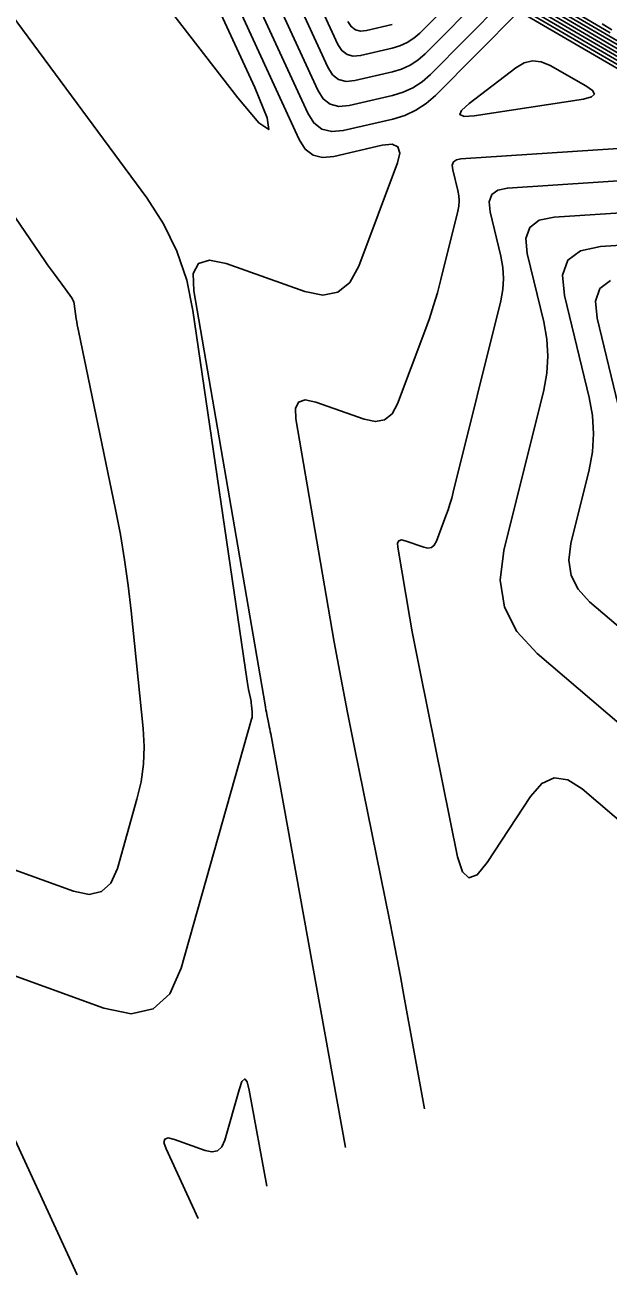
# Model space of a CAD drawing. Extents: x 1354696 to 1366163, y 660729 to 670380.
# Drawn here: x 1361758.6 to 1361825.5, y 664249 to 664392.2 of the extents above; entities that cross this region are included whole.
import ezdxf

# ---------------------------------------------------------------- set-up
doc = ezdxf.new("R2010")
doc.units = 0
doc.layers.add('R_Contours', color=7, linetype='Continuous')

msp = doc.modelspace()

# ---------------------------------------------------------------- linework, layer by layer
at = {"layer": 'R_Contours'}
for points in [[(1361769.01, 664401.96), (1361783.04, 664383.83), (1361785.44, 664380.96), (1361786.57, 664380.19), (1361786.41, 664381.54), (1361784.97, 664385), (1361772.61, 664411.85)], [(1361795.39, 664263.57), (1361786.8, 664310.97), (1361786.75, 664311.24), (1361786.7, 664311.52), (1361786.64, 664311.8), (1361786.59, 664312.07), (1361786.36, 664313.18), (1361786.31, 664313.45), (1361786.26, 664313.73), (1361786.2, 664314.01), (1361786.16, 664314.29), (1361777.99, 664361.73), (1361777.92, 664363.69), (1361778.51, 664364.86), (1361779.77, 664365.25), (1361781.69, 664364.84), (1361790.7, 664361.65), (1361792.78, 664361.24), (1361794.5, 664361.58), (1361795.87, 664362.68), (1361796.89, 664364.53), (1361801.34, 664376.38), (1361801.6, 664377.5), (1361801.39, 664378.21), (1361800.72, 664378.51), (1361799.57, 664378.4), (1361794.03, 664377.12), (1361792.74, 664377), (1361791.65, 664377.28), (1361790.76, 664377.97), (1361790.07, 664379.06), (1361775.53, 664410.63)], [(1361778.46, 664409.41), (1361791.04, 664382.08), (1361791.76, 664380.96), (1361792.67, 664380.25), (1361793.79, 664379.96), (1361795.11, 664380.08), (1361800.8, 664381.4), (1361802.17, 664381.81), (1361803.45, 664382.41), (1361804.63, 664383.18), (1361805.7, 664384.12), (1361815.24, 664393.73)], [(1361781.38, 664408.19), (1361792.2, 664384.7), (1361792.82, 664383.72), (1361793.63, 664383.1), (1361794.61, 664382.84), (1361795.78, 664382.95), (1361800.78, 664384.1), (1361801.99, 664384.47), (1361803.11, 664384.99), (1361804.15, 664385.67), (1361805.1, 664386.5), (1361813.3, 664394.76)], [(1361811.36, 664395.8), (1361804.49, 664388.88), (1361803.67, 664388.16), (1361802.77, 664387.58), (1361801.81, 664387.13), (1361800.76, 664386.81), (1361796.44, 664385.81), (1361795.44, 664385.72), (1361794.59, 664385.94), (1361793.89, 664386.48), (1361793.35, 664387.33), (1361784.2, 664407.21)], [(1361786.8, 664406.69), (1361794.51, 664389.95), (1361794.96, 664389.24), (1361795.55, 664388.79), (1361796.26, 664388.6), (1361797.11, 664388.68), (1361800.74, 664389.52), (1361801.62, 664389.79), (1361802.44, 664390.17), (1361803.19, 664390.66), (1361803.88, 664391.26), (1361809.41, 664396.83)], [(1361753.95, 664284.48), (1361767.69, 664279.54), (1361770.82, 664278.9), (1361773.34, 664279.44), (1361775.25, 664281.18), (1361776.55, 664284.1), (1361784.61, 664312.65), (1361784.66, 664312.85), (1361784.69, 664313.05), (1361784.69, 664313.25), (1361784.68, 664313.45), (1361784.6, 664314.26), (1361784.58, 664314.46), (1361784.55, 664314.66), (1361784.52, 664314.86), (1361784.48, 664315.06), (1361784.27, 664316.05), (1361784.22, 664316.28), (1361784.18, 664316.51), (1361784.14, 664316.75), (1361784.11, 664316.98), (1361777.89, 664359.47), (1361777.17, 664362.94), (1361776.05, 664366.25), (1361774.52, 664369.39), (1361772.59, 664372.36), (1361752.16, 664400.04)], [(1361828.68, 664388.68), (1361818.81, 664394.43)], [(1361826.95, 664390.14), (1361819.35, 664394.56)], [(1361825.73, 664391.3), (1361819.9, 664394.69)], [(1361815.51, 664393.63), (1361839.09, 664379.91)], [(1361816.06, 664393.76), (1361837.35, 664381.37)], [(1361835.62, 664382.83), (1361816.61, 664393.89)], [(1361817.16, 664394.03), (1361833.89, 664384.29)], [(1361832.15, 664385.75), (1361817.71, 664394.16)], [(1361830.42, 664387.21), (1361818.26, 664394.29)], [(1361800.73, 664392.23), (1361797.77, 664391.54), (1361797.09, 664391.48), (1361796.51, 664391.63), (1361796.03, 664392), (1361795.66, 664392.58)], [(1361825.91, 664391.64), (1361824.79, 664392.3)], [(1361748.84, 664382.82), (1361761, 664365.03), (1361761.22, 664364.71), (1361761.44, 664364.39), (1361761.66, 664364.08), (1361761.89, 664363.77), (1361763.27, 664361.91), (1361763.98, 664360.94), (1361764.09, 664360.78), (1361764.17, 664360.6), (1361764.23, 664360.42), (1361764.27, 664360.23), (1361764.52, 664358.53), (1361764.57, 664358.18), (1361764.63, 664357.84), (1361764.7, 664357.49), (1361764.77, 664357.15), (1361769.01, 664336.68), (1361769.57, 664333.79), (1361770.06, 664330.89), (1361770.47, 664327.97), (1361770.8, 664325.05), (1361772.18, 664311.57), (1361772.29, 664309.52), (1361772.21, 664307.49), (1361771.94, 664305.48), (1361771.47, 664303.48), (1361769.23, 664295.52), (1361768.49, 664293.86), (1361767.41, 664292.88), (1361765.98, 664292.57), (1361764.21, 664292.94), (1361755.59, 664296.04)], [(1361839.42, 664378.86), (1361808.6, 664376.85), (1361808.09, 664376.74), (1361807.76, 664376.5), (1361807.62, 664376.11), (1361807.67, 664375.59), (1361808.25, 664373.22), (1361808.36, 664372.62), (1361808.39, 664372.03), (1361808.35, 664371.44), (1361808.24, 664370.85), (1361806.3, 664363.01), (1361805.91, 664361.51), (1361805.47, 664360.03), (1361804.99, 664358.56), (1361804.46, 664357.1), (1361801.34, 664348.77), (1361800.71, 664347.63), (1361799.86, 664346.95), (1361798.8, 664346.74), (1361797.52, 664347), (1361791.96, 664348.97), (1361790.77, 664349.22), (1361790, 664348.98), (1361789.63, 664348.25), (1361789.68, 664347.04), (1361793.38, 664325.49), (1361794.09, 664321.46), (1361794.83, 664317.43), (1361795.6, 664313.42), (1361796.4, 664309.4), (1361800.42, 664289.66), (1361800.85, 664287.5), (1361801.27, 664285.33), (1361801.68, 664283.17), (1361802.08, 664281), (1361804.44, 664267.99)], [(1361839.35, 664375.16), (1361813.94, 664373.5), (1361812.84, 664373.27), (1361812.13, 664372.74), (1361811.84, 664371.91), (1361811.94, 664370.79), (1361813.18, 664365.69), (1361813.41, 664364.41), (1361813.49, 664363.14), (1361813.41, 664361.86), (1361813.17, 664360.59), (1361807.73, 664338.65), (1361807.55, 664337.97), (1361807.35, 664337.29), (1361807.13, 664336.62), (1361806.89, 664335.95), (1361805.79, 664333.02), (1361805.55, 664332.58), (1361805.23, 664332.32), (1361804.82, 664332.24), (1361804.34, 664332.34), (1361802.23, 664333.09), (1361801.78, 664333.18), (1361801.48, 664333.09), (1361801.34, 664332.82), (1361801.36, 664332.36), (1361802.76, 664324.2), (1361803.03, 664322.66), (1361803.32, 664321.12), (1361803.61, 664319.58), (1361803.92, 664318.05), (1361808.23, 664296.86), (1361808.78, 664295.15), (1361809.53, 664294.47), (1361810.47, 664294.82), (1361811.61, 664296.21), (1361816.58, 664303.8), (1361817.88, 664305.28), (1361819.31, 664305.92), (1361820.85, 664305.71), (1361822.52, 664304.66), (1361831.96, 664296.61)], [(1361831.72, 664307.89), (1361817.33, 664320.16), (1361815.01, 664322.67), (1361813.61, 664325.47), (1361813.12, 664328.57), (1361813.54, 664331.96), (1361818.1, 664350.34), (1361818.46, 664352.29), (1361818.58, 664354.25), (1361818.47, 664356.2), (1361818.11, 664358.16), (1361816.21, 664365.98), (1361816.05, 664367.71), (1361816.5, 664368.98), (1361817.58, 664369.8), (1361819.28, 664370.16), (1361839.29, 664371.46)], [(1361839.22, 664367.76), (1361824.61, 664366.81), (1361822.33, 664366.32), (1361820.87, 664365.22), (1361820.26, 664363.51), (1361820.48, 664361.18), (1361823.32, 664349.5), (1361823.7, 664347.43), (1361823.82, 664345.35), (1361823.69, 664343.28), (1361823.3, 664341.21), (1361821.21, 664332.76), (1361820.97, 664330.85), (1361821.25, 664329.1), (1361822.04, 664327.52), (1361823.35, 664326.1), (1361831.47, 664319.17)], [(1361829.36, 664337.41), (1361824.21, 664358.59), (1361824.03, 664360.55), (1361824.54, 664361.98), (1361825.76, 664362.9)], [(1361764.61, 664248.96), (1361750.13, 664280.32)], [(1361778.49, 664255.42), (1361774.8, 664263.43), (1361774.56, 664264.13), (1361774.65, 664264.54), (1361775.05, 664264.66), (1361775.77, 664264.49), (1361779.27, 664263.23), (1361780.07, 664263.06), (1361780.72, 664263.2), (1361781.2, 664263.64), (1361781.53, 664264.39), (1361783.17, 664270.18), (1361783.51, 664271.13), (1361783.82, 664271.43), (1361784.1, 664271.1), (1361784.35, 664270.12), (1361786.34, 664259.15)]]:
    msp.add_lwpolyline(points, dxfattribs=at)
msp.add_lwpolyline([(1361815.84, 664387.83), (1361816.81, 664388.07), (1361817.81, 664387.97), (1361818.83, 664387.55), (1361822.94, 664385.22), (1361823.7, 664384.69), (1361823.9, 664384.26), (1361823.56, 664383.93), (1361822.66, 664383.7), (1361810.13, 664381.79), (1361808.97, 664381.71), (1361808.48, 664381.91), (1361808.67, 664382.4), (1361809.54, 664383.18), (1361814.89, 664387.28)], close=True, dxfattribs=at)

doc.saveas('drawing.dxf')
